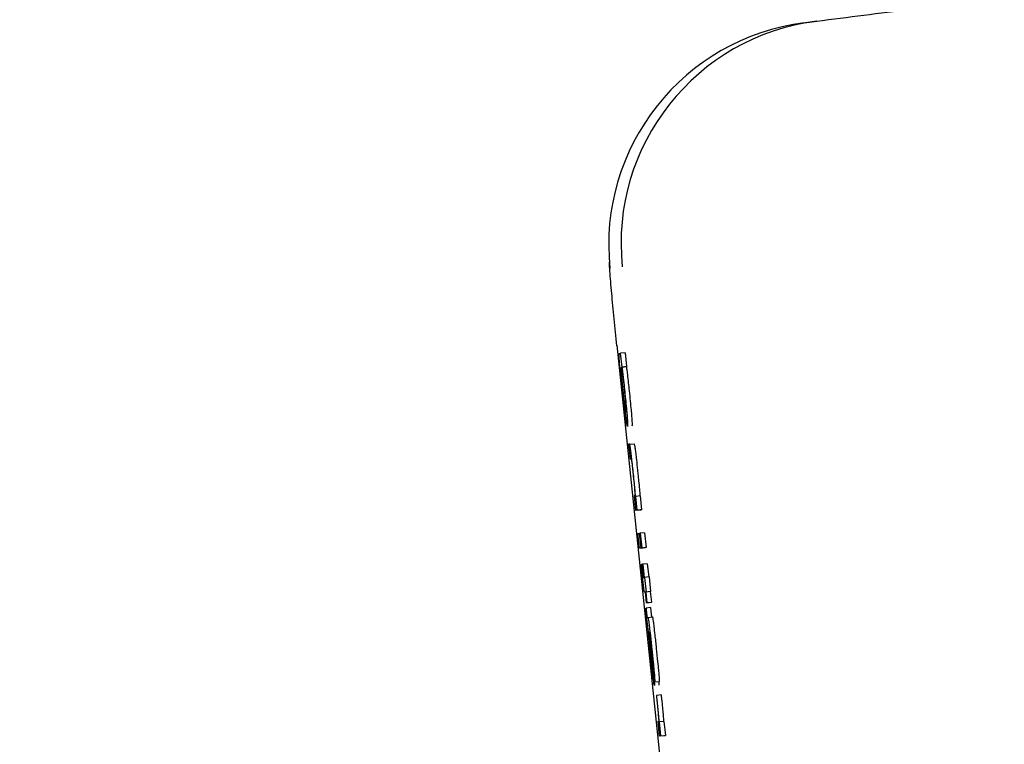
# Model space of a CAD drawing. Header units: inches. Extents: x 170 to 312, y 215 to 248.
# Tile 733 of 987: x 284.2135 to 284.2568, y 223.991 to 224.0228. Entities that reach past the tile are written whole.
import ezdxf

# ---------------------------------------------------------------- set-up
doc = ezdxf.new("R2010")
doc.units = ezdxf.units.IN
doc.header["$LTSCALE"] = 0.25
doc.header["$MEASUREMENT"] = 0
doc.layers.add('ANNOTATIONS', color=1, linetype='Continuous')
doc.layers.add('MOTOR LH', color=7, linetype='Continuous')
doc.styles.add('ARIAL', font='arial.ttf', dxfattribs={"height": 0.09375})
doc.dimstyles.new('STANDARD$0', dxfattribs={"dimtxt": 0.09375, "dimasz": 0.09375, "dimexe": 0.03125, "dimexo": 0.046875, "dimgap": 0.09, "dimtad": 0, "dimtih": 1, "dimtoh": 1, "dimdec": 4, "dimzin": 0, "dimdsep": 46, "dimtxsty": 'ARIAL', "dimcen": 0.09, "dimadec": 0, "dimazin": 0, "dimtfac": 1, "dimtdec": 4, "dimtofl": 0, "dimtmove": 0, "dimatfit": 1, "dimfxl": 1, "dimtolj": 1, "dimtzin": 0, "dimarcsym": 0})

# ---------------------------------------------------------------- blocks, each defined once
blk = doc.blocks.new('*D111')
at = {"layer": 'ANNOTATIONS', "color": 0, "lineweight": -2, "transparency": 16777216}
for p, q in [((283.9428635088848, 224.4367350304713), (285.7888260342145, 224.4367350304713)), ((285.7575760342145, 224.3429850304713), (285.7575760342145, 222.643354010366)), ((285.7575760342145, 220.5088628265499), (285.7575760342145, 222.2084938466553)), ((285.0270509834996, 220.4151128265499), (285.7888260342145, 220.4151128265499))]:
    blk.add_line(p, q, dxfattribs=at)
at = {"layer": 'ANNOTATIONS', "color": 0, "transparency": 16777216}
for points in [[(285.7419510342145, 224.3429850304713), (285.7732010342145, 224.3429850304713), (285.7575760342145, 224.4367350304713)], [(285.7419510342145, 220.5088628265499), (285.7732010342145, 220.5088628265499), (285.7575760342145, 220.4151128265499)]]:
    blk.add_solid(points, dxfattribs=at)
at = {"layer": 'defpoints', "color": 0, "transparency": 16777216}
for p in [(283.8959885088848, 224.4367350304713), (284.9801759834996, 220.4151128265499), (285.7575760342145, 220.4151128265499)]:
    blk.add_point(p, dxfattribs=at)
at = {"layer": 'ANNOTATIONS', "color": 0, "transparency": 16777216, "insert": (285.7575760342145, 222.4259239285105), "char_height": 0.09375, "attachment_point": 5, "style": 'ARIAL'}
blk.add_mtext('\\A1;OPENING\\PHEIGHT', dxfattribs=at)
blk = doc.blocks.new('*D112')
at = {"layer": 'ANNOTATIONS', "color": 0, "lineweight": -2, "transparency": 16777216}
for p, q in [((283.9428635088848, 225.2727186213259), (286.4438146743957, 225.2727186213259)), ((286.4125646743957, 225.1789686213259), (286.4125646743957, 223.0613458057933)), ((286.4125646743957, 220.5088628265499), (286.4125646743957, 222.6264856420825)), ((285.9473951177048, 220.4151128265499), (286.4438146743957, 220.4151128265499))]:
    blk.add_line(p, q, dxfattribs=at)
at = {"layer": 'ANNOTATIONS', "color": 0, "transparency": 16777216}
for points in [[(286.3969396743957, 225.1789686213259), (286.4281896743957, 225.1789686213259), (286.4125646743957, 225.2727186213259)], [(286.3969396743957, 220.5088628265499), (286.4281896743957, 220.5088628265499), (286.4125646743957, 220.4151128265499)]]:
    blk.add_solid(points, dxfattribs=at)
at = {"layer": 'defpoints', "color": 0, "transparency": 16777216}
for p in [(283.8959885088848, 225.2727186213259), (285.9005201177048, 220.4151128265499), (286.4125646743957, 220.4151128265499)]:
    blk.add_point(p, dxfattribs=at)
at = {"layer": 'ANNOTATIONS', "color": 0, "transparency": 16777216, "insert": (286.4125646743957, 222.8439157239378), "char_height": 0.09375, "attachment_point": 5, "style": 'ARIAL'}
blk.add_mtext('\\A1;TOTAL\\PHEIGHT', dxfattribs=at)

msp = doc.modelspace()

# ---------------------------------------------------------------- linework, layer by layer
at = {"layer": 'MOTOR LH'}
for p, q in [((284.248006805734, 224.0226873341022), (284.2485506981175, 224.0227567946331)), ((284.2397709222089, 224.0085150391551), (284.2418728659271, 223.9884385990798)), ((284.23987124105, 224.008154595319), (284.2399380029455, 224.0081630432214)), ((284.2401337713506, 224.0081836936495), (284.2399380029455, 224.0081630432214)), ((284.2400017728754, 224.0075566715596), (284.2399380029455, 224.0081630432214)), ((284.2401337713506, 224.0081836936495), (284.2401974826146, 224.0075773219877)), ((284.2399453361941, 224.0075125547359), (284.2399390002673, 224.0075116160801)), ((284.2399926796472, 224.0075557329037), (284.2401883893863, 224.0075763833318)), ((284.2399926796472, 224.0075557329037), (284.2400017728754, 224.0075566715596)), ((284.2401974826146, 224.0075773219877), (284.2400017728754, 224.0075566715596)), ((284.2401974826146, 224.0075773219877), (284.2401883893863, 224.0075763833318)), ((284.2401169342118, 224.0057150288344), (284.240184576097, 224.0050720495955)), ((284.2403341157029, 224.0041709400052), (284.2402870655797, 224.0041653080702)), ((284.2403341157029, 224.0041714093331), (284.240529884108, 224.0041915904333)), ((284.2402870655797, 224.0041653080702), (284.240354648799, 224.0035223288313)), ((284.240354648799, 224.0035223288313), (284.2404001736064, 224.0035279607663)), ((284.2405693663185, 224.0019069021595), (284.2405251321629, 224.0019012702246)), ((284.2405251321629, 224.0019012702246), (284.2405927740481, 224.0012578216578)), ((284.2405991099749, 224.0018763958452), (284.2405904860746, 224.0018754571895)), ((284.2407948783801, 224.0018970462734), (284.2405991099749, 224.0018763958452)), ((284.2406632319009, 224.001267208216), (284.2405991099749, 224.0018763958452)), ((284.2407948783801, 224.0018970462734), (284.24085894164, 224.0012873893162)), ((284.2407884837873, 224.0012784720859), (284.2405927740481, 224.0012578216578)), ((284.2406632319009, 224.001267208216), (284.2405927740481, 224.0012578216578)), ((284.2406632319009, 224.001267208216), (284.24085894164, 224.0012873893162)), ((284.24085894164, 224.0012873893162), (284.2407884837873, 224.0012784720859)), ((284.2406998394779, 224.0002398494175), (284.2407702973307, 224.0002487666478)), ((284.2407674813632, 223.9995968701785), (284.2406998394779, 224.0002398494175)), ((284.2407824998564, 224.0002501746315), (284.2407702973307, 224.0002487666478)), ((284.240837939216, 223.9996057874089), (284.2407702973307, 224.0002487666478)), ((284.2407824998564, 224.0002506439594), (284.2407964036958, 224.0002520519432)), ((284.2408500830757, 223.9996071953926), (284.2407824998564, 224.0002506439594)), ((284.240992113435, 224.0002727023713), (284.2407964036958, 224.0002520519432)), ((284.2407964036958, 224.0002520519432), (284.240863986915, 223.9996090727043)), ((284.240992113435, 224.0002727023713), (284.2410597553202, 223.9996297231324)), ((284.2409631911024, 223.9996175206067), (284.2407674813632, 223.9995968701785)), ((284.240837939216, 223.9996057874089), (284.2407674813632, 223.9995968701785)), ((284.240837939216, 223.9996057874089), (284.2410336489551, 223.999626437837)), ((284.2410597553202, 223.9996297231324), (284.2408500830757, 223.9996071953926)), ((284.240863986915, 223.9996090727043), (284.2408500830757, 223.9996071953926)), ((284.2410336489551, 223.999626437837), (284.2409631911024, 223.9996175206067)), ((284.2410597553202, 223.9996297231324), (284.2410458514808, 223.9996278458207)), ((284.2408410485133, 223.998883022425), (284.2408519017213, 223.9988844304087)), ((284.2409021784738, 223.9988900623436), (284.2408519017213, 223.9988844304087)), ((284.2409020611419, 223.9988910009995), (284.2409129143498, 223.9988924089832)), ((284.2409630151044, 223.9983113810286), (284.2409020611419, 223.9988910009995)), ((284.2411086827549, 223.9989130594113), (284.2409129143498, 223.9988924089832)), ((284.2409129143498, 223.9988924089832), (284.2409738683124, 223.9983127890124)), ((284.2411086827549, 223.9989130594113), (284.2411695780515, 223.9983339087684)), ((284.2409199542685, 223.9983062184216), (284.2409630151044, 223.9983113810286)), ((284.2409738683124, 223.9983127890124), (284.2409916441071, 223.9983151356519)), ((284.2411873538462, 223.99833578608), (284.2409916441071, 223.9983151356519)), ((284.2409916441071, 223.9983151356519), (284.2410592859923, 223.997672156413)), ((284.2411873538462, 223.99833578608), (284.2412549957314, 223.9976928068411)), ((284.2412372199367, 223.9976904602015), (284.2410415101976, 223.9976698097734)), ((284.2412549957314, 223.9976928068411), (284.2410592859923, 223.997672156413)), ((284.2412549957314, 223.9976928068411), (284.2412372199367, 223.9976904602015)), ((284.2412372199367, 223.9976904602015), (284.2412865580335, 223.9972216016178)), ((284.2409892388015, 223.9976632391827), (284.2409891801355, 223.9976632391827)), ((284.2410305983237, 223.9976684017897), (284.2409892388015, 223.9976632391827)), ((284.2410799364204, 223.997199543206), (284.2410305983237, 223.9976684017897)), ((284.2410592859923, 223.997672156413), (284.2410415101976, 223.9976698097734)), ((284.2410415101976, 223.9976698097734), (284.2410907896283, 223.9972009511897)), ((284.2410431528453, 223.9969676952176), (284.2410540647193, 223.9969691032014)), ((284.2412497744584, 223.9969897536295), (284.2410540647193, 223.9969691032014)), ((284.2412756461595, 223.9972201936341), (284.2410799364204, 223.997199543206)), ((284.2410907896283, 223.9972009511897), (284.2410799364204, 223.997199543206)), ((284.2410907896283, 223.9972009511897), (284.2412865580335, 223.9972216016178)), ((284.2412865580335, 223.9972216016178), (284.2412756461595, 223.9972201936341)), ((284.24110363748, 223.9965542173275), (284.2411394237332, 223.9965589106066)), ((284.2411394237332, 223.9965589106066), (284.2413351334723, 223.9965795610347)), ((284.2411805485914, 223.9959126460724), (284.2411901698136, 223.9959135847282)), ((284.2412283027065, 223.9955282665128), (284.2412800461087, 223.995022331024)), ((284.2412347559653, 223.9955662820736), (284.241289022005, 223.9950368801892)), ((284.2414345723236, 223.9937218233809), (284.2413669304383, 223.9943648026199)), ((284.2414345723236, 223.9937218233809), (284.2416303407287, 223.993742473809)), ((284.2415202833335, 223.993131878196), (284.2415073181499, 223.9931304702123)), ((284.2417159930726, 223.9931525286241), (284.2415202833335, 223.993131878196)), ((284.2416052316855, 223.9919885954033), (284.2415680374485, 223.9919839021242)), ((284.2415680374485, 223.9919839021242), (284.2416356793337, 223.9913409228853)), ((284.2416413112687, 223.9919660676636), (284.2416299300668, 223.9919646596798)), ((284.2418370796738, 223.9919867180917), (284.2416413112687, 223.9919660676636)), ((284.2417061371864, 223.9913498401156), (284.2416413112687, 223.9919660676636)), ((284.2418370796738, 223.9919867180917), (284.2419018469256, 223.9913704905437)), ((284.2418313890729, 223.9913615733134), (284.2416356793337, 223.9913409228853)), ((284.2417061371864, 223.9913498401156), (284.2416356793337, 223.9913409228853)), ((284.2417061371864, 223.9913498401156), (284.2419018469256, 223.9913704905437)), ((284.2419018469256, 223.9913704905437), (284.2418313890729, 223.9913615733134))]:
    msp.add_line(p, q, dxfattribs=at)
for centre, radius, start, end in [((284.2492538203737, 224.0129251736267), 0.00984148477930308, 97.27951746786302, 186.0077247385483), ((284.2497977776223, 224.0129944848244), 0.009841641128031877, 97.27978189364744, 186.0095021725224)]:
    msp.add_arc(centre, radius, start, end, dxfattribs=at)
for points, knots in [([(284.2485508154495, 224.0227567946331), (284.2499286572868, 224.0229326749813), (284.2526843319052, 224.0232844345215), (284.2554208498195, 224.0236338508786), (284.2567891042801, 224.0238085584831)], [0, 0, 0, 0, 0.5000016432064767, 1, 1, 1, 1]), ([(284.2397728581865, 224.0084878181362), (284.2397312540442, 224.008893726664), (284.2396458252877, 224.0097272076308), (284.2395448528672, 224.0108206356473), (284.2394713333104, 224.0116651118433), (284.2394489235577, 224.01203850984), (284.239441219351, 224.0121668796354)], [0, 0, 0, 0, 0.2707883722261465, 0.5560291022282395, 0.8473680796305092, 1, 1, 1, 1]), ([(284.2400082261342, 224.0065429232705), (284.2399871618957, 224.0067451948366), (284.2399508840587, 224.0070935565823), (284.2399065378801, 224.0075511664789), (284.2398778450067, 224.0078810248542), (284.2398625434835, 224.0081187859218), (284.239867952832, 224.0081410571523), (284.23987124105, 224.008154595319)], [0, 0, 0, 0, 0.2174253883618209, 0.3744603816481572, 0.5321804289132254, 0.7156232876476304, 1, 1, 1, 1]), ([(284.2399390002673, 224.0075116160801), (284.2399371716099, 224.0075027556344), (284.2399338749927, 224.007486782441), (284.2399387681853, 224.0073884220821), (284.2399463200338, 224.0072931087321), (284.2399482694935, 224.0072685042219)], [0, 0, 0, 0, 0.4802875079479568, 0.865839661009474, 1, 1, 1, 1]), ([(284.2400447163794, 224.0064692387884), (284.2400308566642, 224.0066031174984), (284.240003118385, 224.0068710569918), (284.2399677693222, 224.0072423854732), (284.2399530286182, 224.0074199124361), (284.2399453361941, 224.0075125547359)], [0, 0, 0, 0, 0.323181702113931, 0.6468029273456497, 1, 1, 1, 1]), ([(284.2399482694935, 224.0072685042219), (284.2399531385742, 224.0072123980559), (284.239962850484, 224.0071004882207), (284.2399887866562, 224.0068353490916), (284.2400095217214, 224.0066366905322), (284.2400219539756, 224.0065175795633)], [0, 0, 0, 0, 0.2870354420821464, 0.5725233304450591, 1, 1, 1, 1]), ([(284.239982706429, 224.0072192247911), (284.2399767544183, 224.0072956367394), (284.2399618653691, 224.0074867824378), (284.2399638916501, 224.007536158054), (284.2399680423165, 224.0075415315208), (284.2399688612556, 224.0075425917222)], [0, 0, 0, 0, 0.3483606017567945, 0.8714295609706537, 1, 1, 1, 1]), ([(284.2399688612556, 224.0075425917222), (284.2399719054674, 224.007537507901), (284.2399789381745, 224.0075257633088), (284.239997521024, 224.007414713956), (284.2400166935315, 224.0072665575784), (284.2400215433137, 224.0072290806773)], [0, 0, 0, 0, 0.3631306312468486, 0.8389006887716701, 1, 1, 1, 1]), ([(284.2400485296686, 224.0065377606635), (284.2400384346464, 224.0066351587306), (284.2400182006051, 224.0068303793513), (284.2399960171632, 224.0070639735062), (284.2399865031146, 224.0071749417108), (284.239982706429, 224.0072192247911)], [0, 0, 0, 0, 0.3743474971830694, 0.7503264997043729, 1, 1, 1, 1]), ([(284.2399926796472, 224.0075557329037), (284.2399997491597, 224.0075017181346), (284.2400151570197, 224.0073839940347), (284.240036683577, 224.0072098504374), (284.2400511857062, 224.0070832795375), (284.2400541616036, 224.0070573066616)], [0, 0, 0, 0, 0.4025759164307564, 0.8774060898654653, 0.9999999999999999, 0.9999999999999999, 0.9999999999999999, 0.9999999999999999]), ([(284.2400215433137, 224.0072290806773), (284.2400307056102, 224.0071547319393), (284.2400475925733, 224.0070177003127), (284.2400749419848, 224.0067749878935), (284.2400906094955, 224.0066269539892), (284.2400968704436, 224.0065677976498)], [0, 0, 0, 0, 0.4159301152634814, 0.7665978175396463, 1, 1, 1, 1]), ([(284.2401883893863, 224.0075763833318), (284.2401954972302, 224.007522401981), (284.240210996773, 224.0074046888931), (284.2402323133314, 224.0072300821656), (284.2402468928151, 224.0071037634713), (284.2402498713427, 224.0070779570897)], [0, 0, 0, 0, 0.4026172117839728, 0.877957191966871, 1, 1, 1, 1]), ([(284.2400541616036, 224.0070573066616), (284.2400619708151, 224.0069878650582), (284.2400824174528, 224.0068060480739), (284.240103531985, 224.0066077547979), (284.2401165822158, 224.0064851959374)], [0, 0, 0, 0, 0.3819313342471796, 1, 1, 1, 1]), ([(284.2402498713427, 224.0070779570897), (284.2402577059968, 224.007008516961), (284.2402782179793, 224.0068267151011), (284.240299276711, 224.0066284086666), (284.2403122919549, 224.0065058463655)], [0, 0, 0, 0, 0.3819549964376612, 1, 1, 1, 1]), ([(284.2400826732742, 224.0058534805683), (284.240073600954, 224.0059354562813), (284.2400488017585, 224.0061595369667), (284.2400239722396, 224.0063941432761), (284.2400082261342, 224.0065429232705)], [0, 0, 0, 0, 0.3658312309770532, 1, 1, 1, 1]), ([(284.2400219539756, 224.0065175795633), (284.2400339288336, 224.0064048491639), (284.240054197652, 224.0062140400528), (284.2400817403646, 224.0059745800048), (284.2401030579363, 224.0058038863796), (284.2401120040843, 224.0057465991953), (284.2401169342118, 224.0057150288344)], [0, 0, 0, 0, 0.3088494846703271, 0.5227631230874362, 0.7369998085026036, 1, 1, 1, 1]), ([(284.2401694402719, 224.0053710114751), (284.2401556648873, 224.0054825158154), (284.2401280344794, 224.0057061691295), (284.240082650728, 224.0061114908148), (284.2400552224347, 224.0063701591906), (284.2400447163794, 224.0064692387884)], [0, 0, 0, 0, 0.3801972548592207, 0.7625925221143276, 1, 1, 1, 1]), ([(284.2401267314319, 224.0058520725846), (284.2401182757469, 224.0059198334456), (284.2401013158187, 224.0060557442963), (284.2400728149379, 224.0063096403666), (284.2400553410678, 224.0064737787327), (284.2400485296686, 224.0065377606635)], [0, 0, 0, 0, 0.3776105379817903, 0.7573895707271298, 1, 1, 1, 1]), ([(284.2400968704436, 224.0065677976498), (284.240106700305, 224.0064729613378), (284.2401264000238, 224.0062829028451), (284.2401499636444, 224.0060350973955), (284.2401597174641, 224.0059188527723), (284.2401643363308, 224.0058638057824)], [0, 0, 0, 0, 0.343970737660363, 0.6893410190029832, 1, 1, 1, 1]), ([(284.2401165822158, 224.0064851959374), (284.24013209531, 224.0063354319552), (284.2401631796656, 224.0060353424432), (284.2401998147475, 224.0056498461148), (284.240215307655, 224.0054669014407), (284.2402224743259, 224.0053822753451)], [0, 0, 0, 0, 0.3487102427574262, 0.6987279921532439, 1, 1, 1, 1]), ([(284.2403122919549, 224.0065058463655), (284.2403278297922, 224.0063560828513), (284.2403589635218, 224.0060559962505), (284.2403955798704, 224.0056704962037), (284.240411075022, 224.0054875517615), (284.240418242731, 224.0054029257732)], [0, 0, 0, 0, 0.3487132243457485, 0.6987293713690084, 0.9999999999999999, 0.9999999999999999, 0.9999999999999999, 0.9999999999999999]), ([(284.2401428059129, 224.0053405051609), (284.2401358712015, 224.0053962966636), (284.2401181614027, 224.0055387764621), (284.2400960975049, 224.0057344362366), (284.2400826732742, 224.0058534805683)], [0, 0, 0, 0, 0.391574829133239, 1, 1, 1, 1]), ([(284.2401722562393, 224.005589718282), (284.2401691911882, 224.0055947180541), (284.24016304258, 224.0056047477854), (284.2401471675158, 224.0056967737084), (284.240131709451, 224.0058142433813), (284.2401267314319, 224.0058520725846)], [0, 0, 0, 0, 0.4025918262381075, 0.8076143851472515, 0.9999999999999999, 0.9999999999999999, 0.9999999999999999, 0.9999999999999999]), ([(284.2401643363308, 224.0058638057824), (284.2401688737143, 224.0058018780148), (284.2401818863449, 224.0056242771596), (284.2401775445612, 224.0055934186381), (284.2401729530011, 224.0055902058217), (284.2401722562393, 224.005589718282)], [0, 0, 0, 0, 0.3123023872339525, 0.8956429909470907, 1, 1, 1, 1]), ([(284.240184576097, 224.0050720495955), (284.24018007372, 224.0050926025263), (284.2401708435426, 224.0051347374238), (284.2401523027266, 224.0052708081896), (284.2401428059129, 224.0053405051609)], [0, 0, 0, 0, 0.4877887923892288, 1, 1, 1, 1]), ([(284.2402397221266, 224.004946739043), (284.2402362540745, 224.0049521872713), (284.2402273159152, 224.0049662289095), (284.2402029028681, 224.005112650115), (284.2401763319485, 224.0053178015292), (284.2401694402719, 224.0053710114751)], [0, 0, 0, 0, 0.3195244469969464, 0.8235056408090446, 1, 1, 1, 1]), ([(284.2402224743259, 224.0053822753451), (284.2402309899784, 224.0052686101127), (284.2402525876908, 224.0049803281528), (284.2402445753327, 224.0049594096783), (284.2402397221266, 224.004946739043)], [0, 0, 0, 0, 0.3942849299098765, 1, 1, 1, 1]), ([(284.240418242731, 224.0054029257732), (284.2404267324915, 224.0052892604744), (284.2404482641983, 224.0050009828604), (284.2404403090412, 224.0049800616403), (284.2404354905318, 224.0049673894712)], [0, 0, 0, 0, 0.3942911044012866, 1, 1, 1, 1]), ([(284.2404825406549, 224.0030055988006), (284.2404664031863, 224.0031572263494), (284.2404390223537, 224.0034144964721), (284.2404016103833, 224.0037410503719), (284.2403721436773, 224.0039766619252), (284.2403465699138, 224.0041471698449), (284.2403388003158, 224.0041619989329), (284.2403341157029, 224.0041709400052)], [0, 0, 0, 0, 0.2128166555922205, 0.3610911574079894, 0.5097968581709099, 0.7044361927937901, 1, 1, 1, 1]), ([(284.240529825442, 224.0041915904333), (284.240534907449, 224.0041814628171), (284.2405427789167, 224.0041657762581), (284.240568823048, 224.0039894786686), (284.2405967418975, 224.0037666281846), (284.2406342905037, 224.0034402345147), (284.2406618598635, 224.0031806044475), (284.2406782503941, 224.0030262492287)], [0, 0, 0, 0, 0.3151089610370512, 0.4880689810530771, 0.63580508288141, 0.7834789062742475, 1, 1, 1, 1]), ([(284.2404001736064, 224.0035279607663), (284.2404043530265, 224.0035191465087), (284.2404101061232, 224.0035070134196), (284.2404313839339, 224.0033523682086), (284.240449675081, 224.0031998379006), (284.2404697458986, 224.0030207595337), (284.2404823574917, 224.0029015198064), (284.2404885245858, 224.0028432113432)], [0, 0, 0, 0, 0.4132474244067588, 0.5688474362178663, 0.7257440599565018, 0.8658883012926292, 1, 1, 1, 1]), ([(284.2405395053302, 224.0024433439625), (284.2405322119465, 224.0025178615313), (284.2405146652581, 224.0026971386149), (284.2404943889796, 224.0028918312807), (284.2404825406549, 224.0030055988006)], [0, 0, 0, 0, 0.4156558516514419, 1, 1, 1, 1]), ([(284.2406782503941, 224.0030262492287), (284.2406866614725, 224.002945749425), (284.2407069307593, 224.0027517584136), (284.2407247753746, 224.0025702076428), (284.2407352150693, 224.0024639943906)], [0, 0, 0, 0, 0.414966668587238, 1, 1, 1, 1]), ([(284.2404885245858, 224.0028432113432), (284.2404974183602, 224.0027571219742), (284.240515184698, 224.0025851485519), (284.2405376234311, 224.002349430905), (284.2405481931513, 224.0022263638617), (284.2405537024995, 224.0021622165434)], [0, 0, 0, 0, 0.3242812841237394, 0.6477891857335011, 1, 1, 1, 1]), ([(284.2405904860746, 224.0018754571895), (284.2405834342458, 224.0019581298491), (284.2405691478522, 224.0021256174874), (284.2405494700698, 224.0023365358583), (284.2405395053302, 224.0024433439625)], [0, 0, 0, 0, 0.4936045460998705, 1, 1, 1, 1]), ([(284.2407352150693, 224.0024639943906), (284.2407470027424, 224.0023373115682), (284.240766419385, 224.0021286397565), (284.2407806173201, 224.0019616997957), (284.2407861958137, 224.0018961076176)], [0, 0, 0, 0, 0.6070912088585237, 1, 1, 1, 1]), ([(284.2405537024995, 224.0021622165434), (284.2405606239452, 224.0020768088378), (284.2405719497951, 224.0019370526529), (284.2405700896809, 224.0019153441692), (284.2405693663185, 224.0019069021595)], [0, 0, 0, 0, 0.6111193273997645, 1, 1, 1, 1]), ([(284.2408893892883, 223.9984174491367), (284.2408812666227, 223.9984951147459), (284.2408649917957, 223.9986507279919), (284.2408490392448, 223.9988054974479), (284.2408410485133, 223.998883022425)], [0, 0, 0, 0, 0.4990938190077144, 1, 1, 1, 1]), ([(284.2408519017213, 223.9988844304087), (284.2408545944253, 223.9988580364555), (284.2408599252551, 223.9988057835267), (284.2408680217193, 223.9987266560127), (284.2408735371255, 223.9986735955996), (284.2408763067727, 223.9986469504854)], [0, 0, 0, 0, 0.3369288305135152, 0.6670284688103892, 1, 1, 1, 1]), ([(284.2408763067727, 223.9986469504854), (284.2408793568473, 223.9986180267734), (284.2408867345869, 223.9985480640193), (284.2408968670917, 223.9984559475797), (284.2409027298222, 223.9984074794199), (284.2409047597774, 223.9983906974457)], [0, 0, 0, 0, 0.3154225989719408, 0.762966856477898, 1, 1, 1, 1]), ([(284.2409316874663, 223.9980288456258), (284.2409277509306, 223.9980638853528), (284.2409198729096, 223.9981340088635), (284.2409056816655, 223.9982644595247), (284.2408955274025, 223.9983598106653), (284.2408893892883, 223.9984174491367)], [0, 0, 0, 0, 0.283162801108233, 0.5666816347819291, 1, 1, 1, 1]), ([(284.2409047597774, 223.9983906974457), (284.2409068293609, 223.9983748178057), (284.2409130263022, 223.9983272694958), (284.2409170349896, 223.998309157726), (284.240919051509, 223.9983071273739), (284.2409199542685, 223.9983062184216)], [0, 0, 0, 0, 0.216883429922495, 0.6494127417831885, 0.9999999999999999, 0.9999999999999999, 0.9999999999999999, 0.9999999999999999]), ([(284.240965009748, 223.9977580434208), (284.2409601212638, 223.9977937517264), (284.2409510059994, 223.99786033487), (284.2409378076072, 223.99797546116), (284.2409316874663, 223.9980288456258)], [0, 0, 0, 0, 0.5362964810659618, 1, 1, 1, 1]), ([(284.2409892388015, 223.9976632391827), (284.2409872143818, 223.9976645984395), (284.2409836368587, 223.9976670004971), (284.2409770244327, 223.9976838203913), (284.240969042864, 223.9977331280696), (284.240965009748, 223.9977580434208)], [0, 0, 0, 0, 0.3920309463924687, 0.6927910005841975, 1, 1, 1, 1]), ([(284.2410866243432, 223.9965420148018), (284.2410805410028, 223.9966006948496), (284.2410656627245, 223.9967442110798), (284.2410515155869, 223.9968846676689), (284.2410431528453, 223.9969676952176)], [0, 0, 0, 0, 0.408873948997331, 1, 1, 1, 1]), ([(284.2410540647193, 223.9969691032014), (284.2410569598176, 223.9969383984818), (284.2410613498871, 223.9968918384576), (284.2410681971, 223.9968233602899), (284.2410720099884, 223.9967865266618), (284.2410739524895, 223.9967677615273)], [0, 0, 0, 0, 0.4871705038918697, 0.7387356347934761, 0.9999999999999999, 0.9999999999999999, 0.9999999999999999, 0.9999999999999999]), ([(284.2412497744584, 223.9969897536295), (284.2412526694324, 223.9969590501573), (284.2412570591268, 223.9969124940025), (284.241263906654, 223.9968440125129), (284.2412677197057, 223.9968071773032), (284.2412696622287, 223.9967884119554)], [0, 0, 0, 0, 0.4872098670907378, 0.7387639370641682, 1, 1, 1, 1]), ([(284.2410739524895, 223.9967677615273), (284.2410761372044, 223.9967471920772), (284.2410805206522, 223.9967059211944), (284.2410865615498, 223.9966534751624), (284.2410923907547, 223.9966078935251), (284.2410996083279, 223.9965597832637), (284.2411019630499, 223.9965565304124), (284.24110363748, 223.9965542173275)], [0, 0, 0, 0, 0.1198189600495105, 0.240406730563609, 0.3446726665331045, 0.5340002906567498, 1, 1, 1, 1]), ([(284.2411590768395, 223.9959642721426), (284.2411554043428, 223.9959807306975), (284.2411496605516, 223.9960064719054), (284.2411341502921, 223.9961195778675), (284.2411177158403, 223.9962560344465), (284.2411010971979, 223.996406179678), (284.241091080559, 223.9965001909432), (284.2410866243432, 223.9965420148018)], [0, 0, 0, 0, 0.3326708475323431, 0.5202977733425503, 0.7098168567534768, 0.8709029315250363, 1, 1, 1, 1]), ([(284.2411394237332, 223.9965589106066), (284.2411430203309, 223.9965500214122), (284.2411491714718, 223.99653481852), (284.2411722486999, 223.9963729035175), (284.241203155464, 223.9961193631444), (284.2412493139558, 223.9957091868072), (284.2412844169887, 223.9953784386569), (284.2413056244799, 223.9951786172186)], [0, 0, 0, 0, 0.2163154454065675, 0.3699570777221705, 0.5241204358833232, 0.7124974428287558, 1, 1, 1, 1]), ([(284.2412696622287, 223.9967884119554), (284.2412718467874, 223.9967678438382), (284.2412762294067, 223.9967265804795), (284.2412822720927, 223.9966741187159), (284.2412881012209, 223.9966285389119), (284.241295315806, 223.9965804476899), (284.2412976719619, 223.996577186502), (284.2412993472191, 223.9965748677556)], [0, 0, 0, 0, 0.1198228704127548, 0.2403863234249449, 0.344655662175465, 0.5340417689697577, 1, 1, 1, 1]), ([(284.2413351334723, 223.9965795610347), (284.2413387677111, 223.9965706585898), (284.2413449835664, 223.9965554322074), (284.2413679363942, 223.9963935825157), (284.2413989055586, 223.9961396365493), (284.2414451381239, 223.9957296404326), (284.2414801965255, 223.9953988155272), (284.241501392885, 223.9951987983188)], [0, 0, 0, 0, 0.2162648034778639, 0.3698905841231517, 0.5241910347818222, 0.7123252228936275, 1, 1, 1, 1]), ([(284.2412775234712, 223.9947266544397), (284.2412610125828, 223.9948864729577), (284.241227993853, 223.9952060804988), (284.2411870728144, 223.995636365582), (284.2411684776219, 223.9958541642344), (284.2411590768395, 223.9959642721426)], [0, 0, 0, 0, 0.3308987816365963, 0.6617364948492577, 1, 1, 1, 1]), ([(284.2411852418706, 223.9957948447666), (284.2411832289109, 223.9958225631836), (284.2411779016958, 223.9958959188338), (284.2411795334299, 223.9959062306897), (284.2411805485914, 223.9959126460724)], [0, 0, 0, 0, 0.3778634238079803, 0.9999999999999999, 0.9999999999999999, 0.9999999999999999, 0.9999999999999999]), ([(284.2412186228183, 223.9954184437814), (284.2412090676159, 223.9955206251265), (284.241195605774, 223.9956645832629), (284.2411875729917, 223.9957655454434), (284.2411852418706, 223.9957948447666)], [0, 0, 0, 0, 0.7097990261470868, 1, 1, 1, 1]), ([(284.2411901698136, 223.9959135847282), (284.241196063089, 223.9958526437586), (284.2412079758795, 223.995729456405), (284.2412214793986, 223.9955958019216), (284.2412283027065, 223.9955282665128)], [0, 0, 0, 0, 0.4947015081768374, 1, 1, 1, 1]), ([(284.2412050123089, 223.9959192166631), (284.2412045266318, 223.9959175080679), (284.2412033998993, 223.9959135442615), (284.2412047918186, 223.9958806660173), (284.2412095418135, 223.9958259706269), (284.2412113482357, 223.9958051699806)], [0, 0, 0, 0, 0.3194954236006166, 0.7412042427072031, 1, 1, 1, 1]), ([(284.2412968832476, 223.9951570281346), (284.2412845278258, 223.9952735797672), (284.241265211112, 223.9954557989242), (284.2412392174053, 223.9956855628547), (284.2412224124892, 223.995822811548), (284.2412101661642, 223.9959064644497), (284.2412069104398, 223.9959145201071), (284.2412050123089, 223.9959192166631)], [0, 0, 0, 0, 0.3023332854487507, 0.4726739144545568, 0.6447624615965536, 0.7928917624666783, 1, 1, 1, 1]), ([(284.2412113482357, 223.9958051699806), (284.241213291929, 223.9957841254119), (284.2412171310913, 223.9957425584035), (284.2412250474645, 223.9956611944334), (284.2412311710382, 223.9956013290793), (284.2412347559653, 223.9955662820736)], [0, 0, 0, 0, 0.2983031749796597, 0.5892052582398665, 1, 1, 1, 1]), ([(284.2412743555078, 223.9948622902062), (284.2412667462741, 223.99493512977), (284.2412463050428, 223.9951308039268), (284.2412292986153, 223.995307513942), (284.2412186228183, 223.9954184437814)], [0, 0, 0, 0, 0.3722492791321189, 1, 1, 1, 1]), ([(284.2413669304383, 223.9943648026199), (284.241367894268, 223.9943762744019), (284.2413693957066, 223.9943941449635), (284.2413591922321, 223.9945278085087), (284.2413434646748, 223.994700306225), (284.2413215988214, 223.9949201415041), (284.2413049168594, 223.9950800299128), (284.2412968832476, 223.9951570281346)], [0, 0, 0, 0, 0.2883830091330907, 0.4492385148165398, 0.6104876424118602, 0.8124206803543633, 1, 1, 1, 1]), ([(284.2413056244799, 223.9951786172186), (284.2413261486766, 223.994981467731), (284.2413613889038, 223.9946429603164), (284.2413960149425, 223.9942849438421), (284.2414087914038, 223.99414210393), (284.2414120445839, 223.9941057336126)], [0, 0, 0, 0, 0.5096992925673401, 0.8751581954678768, 1, 1, 1, 1]), ([(284.241501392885, 223.9951987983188), (284.2415219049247, 223.9950018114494), (284.2415571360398, 223.9946634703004), (284.2415916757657, 223.9943055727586), (284.2416045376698, 223.9941627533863), (284.241607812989, 223.9941263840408)], [0, 0, 0, 0, 0.5094895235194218, 0.8750901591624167, 1, 1, 1, 1]), ([(284.2413268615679, 223.9943892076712), (284.2413200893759, 223.9944468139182), (284.2413065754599, 223.9945617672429), (284.2412879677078, 223.9947327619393), (284.2412775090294, 223.9948322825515), (284.2412743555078, 223.9948622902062)], [0, 0, 0, 0, 0.4123297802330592, 0.8228044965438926, 1, 1, 1, 1]), ([(284.2413723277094, 223.9938799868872), (284.2413614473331, 223.9939708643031), (284.2413397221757, 223.9941523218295), (284.241305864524, 223.9944592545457), (284.2412855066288, 223.9946513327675), (284.2412775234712, 223.9947266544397)], [0, 0, 0, 0, 0.3788258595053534, 0.7564123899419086, 1, 1, 1, 1]), ([(284.2412800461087, 223.995022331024), (284.2412893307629, 223.9949314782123), (284.2413058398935, 223.9947699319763), (284.2413267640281, 223.9945584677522), (284.2413398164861, 223.9944242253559), (284.2413444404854, 223.9943703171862), (284.2413455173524, 223.9943577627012)], [0, 0, 0, 0, 0.3842677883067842, 0.6832701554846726, 0.9262378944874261, 1, 1, 1, 1]), ([(284.241289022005, 223.9950368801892), (284.2413057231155, 223.9948740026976), (284.241339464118, 223.9945449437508), (284.2413696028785, 223.9942372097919), (284.2413848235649, 223.9940817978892)], [0, 0, 0, 0, 0.4949796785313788, 1, 1, 1, 1]), ([(284.2413537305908, 223.9942103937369), (284.2413515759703, 223.9942166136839), (284.2413479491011, 223.9942270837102), (284.2413364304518, 223.9943121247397), (284.2413291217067, 223.9943710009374), (284.2413268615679, 223.9943892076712)], [0, 0, 0, 0, 0.5027160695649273, 0.8462211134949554, 1, 1, 1, 1]), ([(284.2413455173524, 223.9943577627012), (284.2413486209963, 223.994319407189), (284.2413548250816, 223.9942427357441), (284.2413553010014, 223.9942129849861), (284.2413540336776, 223.9942108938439), (284.2413537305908, 223.9942103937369)], [0, 0, 0, 0, 0.4323442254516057, 0.864242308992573, 1, 1, 1, 1]), ([(284.2414206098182, 223.993567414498), (284.2414162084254, 223.9935791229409), (284.2414083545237, 223.9936000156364), (284.2413833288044, 223.9937944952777), (284.2413723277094, 223.9938799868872)], [0, 0, 0, 0, 0.5604084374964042, 1, 1, 1, 1]), ([(284.2413848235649, 223.9940817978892), (284.2413901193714, 223.9940243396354), (284.2414043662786, 223.9938697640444), (284.2414123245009, 223.9937670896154), (284.2414173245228, 223.9937025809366)], [0, 0, 0, 0, 0.3717162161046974, 1, 1, 1, 1]), ([(284.2414120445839, 223.9941057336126), (284.2414193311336, 223.9940195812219), (284.2414338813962, 223.993847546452), (284.2414390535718, 223.9937380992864), (284.2414359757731, 223.9937269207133), (284.2414345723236, 223.9937218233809)], [0, 0, 0, 0, 0.3530518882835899, 0.7049972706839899, 1, 1, 1, 1]), ([(284.241607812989, 223.9941263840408), (284.2416151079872, 223.9940402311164), (284.2416296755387, 223.9938681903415), (284.2416347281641, 223.9937587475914), (284.2416317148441, 223.9937475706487), (284.2416303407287, 223.993742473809)], [0, 0, 0, 0, 0.3530293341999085, 0.704972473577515, 1, 1, 1, 1]), ([(284.2414173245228, 223.9937025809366), (284.2414194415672, 223.9936700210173), (284.2414250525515, 223.9935837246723), (284.2414223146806, 223.9935736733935), (284.2414206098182, 223.993567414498)], [0, 0, 0, 0, 0.3773035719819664, 0.9999999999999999, 0.9999999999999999, 0.9999999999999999, 0.9999999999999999]), ([(284.241613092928, 223.9937232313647), (284.2416152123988, 223.9936904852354), (284.2416208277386, 223.9936037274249), (284.2416180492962, 223.9935937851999), (284.2416163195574, 223.9935875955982)], [0, 0, 0, 0, 0.3774430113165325, 1, 1, 1, 1]), ([(284.2415073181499, 223.9931304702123), (284.241509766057, 223.9931076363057), (284.2415146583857, 223.9930620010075), (284.2415224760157, 223.9929883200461), (284.2415278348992, 223.9929374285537), (284.2415307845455, 223.9929094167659)], [0, 0, 0, 0, 0.3104491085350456, 0.6204561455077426, 1, 1, 1, 1]), ([(284.2415458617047, 223.9928943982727), (284.2415429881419, 223.9929213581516), (284.2415372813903, 223.9929748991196), (284.2415287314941, 223.993054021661), (284.2415230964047, 223.9931059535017), (284.2415202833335, 223.993131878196)], [0, 0, 0, 0, 0.336839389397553, 0.6689461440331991, 1, 1, 1, 1]), ([(284.2417159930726, 223.9931525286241), (284.2417188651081, 223.9931261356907), (284.2417245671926, 223.993073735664), (284.241733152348, 223.9929944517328), (284.2417387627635, 223.9929412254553), (284.2417415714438, 223.9929145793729)], [0, 0, 0, 0, 0.3363374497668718, 0.6677579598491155, 1, 1, 1, 1]), ([(284.2415307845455, 223.9929094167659), (284.2415415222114, 223.9928060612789), (284.2415630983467, 223.9925983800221), (284.2415883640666, 223.9923317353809), (284.2415976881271, 223.992216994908), (284.2416019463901, 223.9921645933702)], [0, 0, 0, 0, 0.3499109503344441, 0.7031068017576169, 0.9999999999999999, 0.9999999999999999, 0.9999999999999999, 0.9999999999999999]), ([(284.2416299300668, 223.9919646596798), (284.2416207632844, 223.9920872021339), (284.2416081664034, 223.9922555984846), (284.2415744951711, 223.992616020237), (284.2415555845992, 223.9927998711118), (284.2415458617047, 223.9928943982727)], [0, 0, 0, 0, 0.5649163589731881, 0.7763011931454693, 1, 1, 1, 1]), ([(284.2417415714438, 223.9929145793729), (284.2417500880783, 223.9928323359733), (284.2417671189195, 223.9926678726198), (284.2417921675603, 223.9924024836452), (284.2418120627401, 223.9921709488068), (284.241821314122, 223.992044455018), (284.241825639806, 223.9919853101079)], [0, 0, 0, 0, 0.1942364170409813, 0.3884174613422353, 0.714041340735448, 1, 1, 1, 1]), ([(284.2416019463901, 223.9921645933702), (284.2416046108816, 223.9921254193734), (284.2416134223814, 223.9919958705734), (284.2416085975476, 223.9919915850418), (284.2416052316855, 223.9919885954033)], [0, 0, 0, 0, 0.3023879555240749, 1, 1, 1, 1])]:
    msp.add_open_spline(points, degree=3, knots=knots, dxfattribs=at)

# ---------------------------------------------------------------- dimensions: what is measured, and where the dimension line sits
at = {"layer": 'ANNOTATIONS'}
for base, p1, p2, text, picture, middle in [((286.4125646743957, 220.4151128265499), (283.8959885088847, 225.2727186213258), (285.9005201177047, 220.4151128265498), 'TOTAL\\PHEIGHT', '*D112', (286.4125646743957, 222.8439157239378)), ((285.7575760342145, 220.4151128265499), (283.8959885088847, 224.4367350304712), (284.9801759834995, 220.4151128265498), 'OPENING\\PHEIGHT', '*D111', (285.7575760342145, 222.4259239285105))]:
    dim = msp.add_linear_dim(base=base, p1=p1, p2=p2, angle=90, text=text, dimstyle='STANDARD$0', dxfattribs=at)
    dim.commit()
    dim.dimension.update_dxf_attribs({"geometry": picture, "text_midpoint": middle})

doc.saveas('drawing.dxf')
